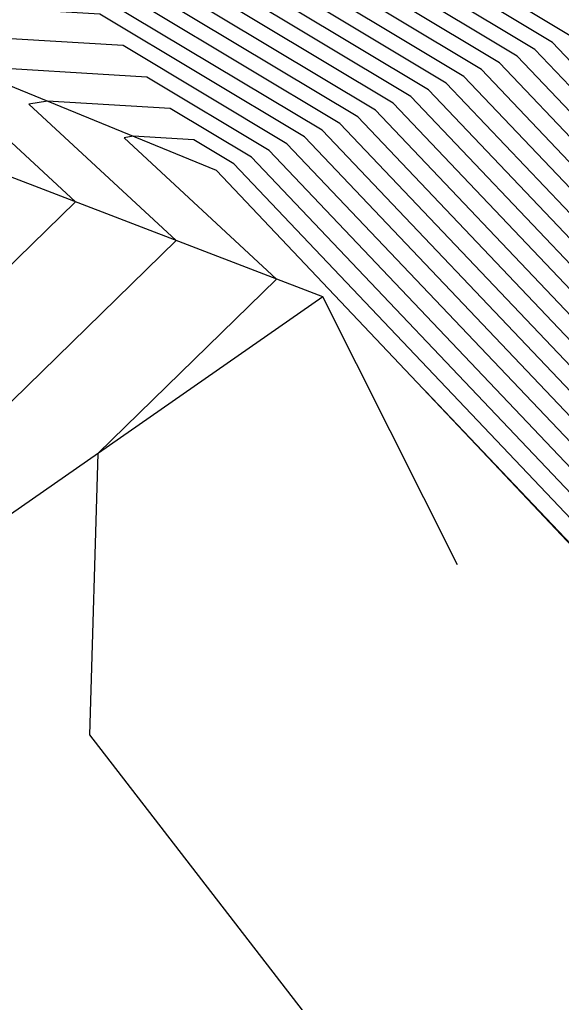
# Model space of a CAD drawing. Extents: x 2188792 to 2191981, y 386090 to 389710.
# Drawn here: x 2191396.027 to 2191397.904, y 389157.867 to 389161.271 of the extents above; entities that cross this region are included whole.
import ezdxf

# ---------------------------------------------------------------- set-up
doc = ezdxf.new("R2010")
doc.units = 0
for name, color, linetype in [('DTM Contours Major', 7, 'Continuous'), ('DTM Contours Minor', 7, 'Continuous'), ('PH Exist DTM Breakline', 7, 'Continuous')]:
    doc.layers.add(name, color=color, linetype=linetype)

msp = doc.modelspace()

# ---------------------------------------------------------------- linework, layer by layer
at = {"layer": 'DTM Contours Major'}
for points in [[(2191397.7504, 389161.1447), (2191395.3279, 389162.597), (2191391.6652, 389162.8164), (2191391.1126, 389162.7275), (2191391.3476, 389162.5098), (2191389.4705, 389160.6767), (2191387.5628, 389159.0936), (2191385.9767, 389158.2091), (2191383.7108, 389156.8649), (2191381.3338, 389155.7798), (2191378.8006, 389153.5068), (2191377.446, 389152.4351), (2191375.3166, 389150.343), (2191372.4245, 389147.8035), (2191370.1589, 389145.8795), (2191368.7036, 389144.6815), (2191366.7479, 389144.113), (2191364.8381, 389143.7305), (2191363.6457, 389144.5897), (2191363.0883, 389144.4747)], [(2191397.4437, 389161.0279), (2191395.7349, 389162.0523), (2191393.1513, 389162.2071), (2191392.7615, 389162.1444), (2191393.0881, 389161.8418), (2191390.4793, 389159.2943), (2191387.828, 389157.094), (2191386.9121, 389156.5833), (2191385.6036, 389155.807), (2191382.0145, 389154.1686), (2191380.3826, 389152.7043), (2191378.3056, 389151.0611), (2191376.9493, 389149.7284), (2191372.5391, 389145.856), (2191371.0926, 389144.6277), (2191368.839, 389142.7725), (2191367.9539, 389142.5152), (2191364.9679, 389141.9171), (2191363.1035, 389143.2604)], [(2191397.137, 389160.9112), (2191396.1419, 389161.5077), (2191394.6373, 389161.5979), (2191394.4103, 389161.5614), (2191394.8286, 389161.1739), (2191391.4881, 389157.9118), (2191388.0933, 389155.0945), (2191387.8475, 389154.9574), (2191387.4964, 389154.7491), (2191382.6952, 389152.5574), (2191381.9646, 389151.9019), (2191379.1653, 389149.6871), (2191378.5819, 389149.1139), (2191372.6537, 389143.9085), (2191372.0263, 389143.3758), (2191369.65, 389141.4196), (2191369.3756, 389140.9016), (2191368.6918, 389140.2294), (2191365.6227, 389139.3708), (2191361.4652, 389140.9207)], [(2191414.7647, 389115.1109), (2191416.8807, 389117.8501), (2191417.5202, 389120.4163), (2191419.1668, 389123.9819), (2191419.3336, 389124.952), (2191419.3515, 389125.6455), (2191421.2246, 389130.3663), (2191422.3326, 389130.7313), (2191422.3083, 389131.678), (2191422.3179, 389131.7716), (2191421.9855, 389134.3227), (2191421.3809, 389135.8336), (2191420.2816, 389137.1927), (2191419.7887, 389138.284), (2191418.5939, 389139.5367), (2191416.6089, 389141.6122), (2191411.0634, 389147.383), (2191409.0211, 389149.5176), (2191407.1647, 389151.458), (2191401.4417, 389157.2745), (2191399.6981, 389159.0934), (2191397.7504, 389161.1447)], [(2191410.4605, 389114.4653), (2191411.6067, 389116.3449), (2191414.4155, 389119.9957), (2191415.6155, 389121.7872), (2191417.4496, 389125.6902), (2191419.2689, 389130.3642), (2191420.7382, 389131.8144), (2191420.9027, 389131.8646), (2191421.8071, 389132.1625), (2191421.7937, 389132.6844), (2191421.8356, 389133.0927), (2191421.6209, 389134.7406), (2191421.2303, 389135.7167), (2191419.8971, 389137.365), (2191419.5609, 389138.1093), (2191418.1479, 389139.5907), (2191416.7477, 389141.0547), (2191410.2713, 389147.7943), (2191408.7871, 389149.3456), (2191407.4379, 389150.7558), (2191400.8879, 389157.413), (2191399.6546, 389158.6994), (2191397.4437, 389161.0279)], [(2191396.8303, 389160.7944), (2191396.5489, 389160.9631), (2191396.1234, 389160.9886), (2191396.0592, 389160.9783), (2191396.5691, 389160.5059), (2191394.6049, 389158.5878), (2191394.5876, 389158.0171), (2191395.1773, 389157.2544), (2191392.5407, 389154.7711), (2191391.0338, 389152.5919), (2191387.2854, 389149.0272), (2191384.1785, 389149.4811), (2191382.075, 389147.3998), (2191379.9064, 389145.4161), (2191375.0098, 389141.2054), (2191375.6863, 389139.3007), (2191372.0508, 389135.8917), (2191368.6998, 389134.77), (2191367.3497, 389133.3307), (2191364.6873, 389131.1876), (2191360.5573, 389126.7604)], [(2191406.7032, 389112.6269), (2191410.3731, 389118.6452), (2191411.2919, 389119.8394), (2191415.1776, 389125.6407), (2191416.037, 389127.4693), (2191416.8894, 389129.6592), (2191420.688, 389133.4084), (2191421.1133, 389133.5383), (2191421.2816, 389133.5937), (2191421.2791, 389133.6908), (2191421.3533, 389134.4137), (2191421.2562, 389135.1586), (2191421.0797, 389135.5997), (2191419.5126, 389137.5372), (2191419.3332, 389137.9345), (2191417.7019, 389139.6447), (2191416.8866, 389140.4973), (2191409.4791, 389148.2056), (2191408.553, 389149.1736), (2191407.7111, 389150.0536), (2191400.334, 389157.5514), (2191399.611, 389158.3055), (2191397.137, 389160.9112)], [(2191401.0519, 389111.8982), (2191405.5885, 389117.1815), (2191406.7449, 389119.0421), (2191410.8243, 389123.9096), (2191413.5677, 389127.8744), (2191414.9356, 389129.6828), (2191415.873, 389130.922), (2191418.5011, 389132.8936), (2191420.6378, 389135.0024), (2191420.6772, 389135.0145), (2191420.7243, 389135.2208), (2191420.438, 389135.9561), (2191419.9245, 389136.7248), (2191419.1281, 389137.7095), (2191419.1054, 389137.7597), (2191417.256, 389139.6987), (2191417.0254, 389139.9398), (2191408.687, 389148.6169), (2191408.3189, 389149.0016), (2191407.9843, 389149.3514), (2191399.7801, 389157.6898), (2191399.5675, 389157.9116), (2191396.8303, 389160.7944)]]:
    msp.add_lwpolyline(points, dxfattribs=at)
at = {"layer": 'DTM Contours Minor'}
for points in [[(2191397.9344, 389161.2147), (2191395.0837, 389162.9237), (2191390.7736, 389163.182), (2191390.1233, 389163.0773), (2191390.3033, 389162.9105), (2191388.8653, 389161.5062), (2191387.4037, 389160.2933), (2191385.4155, 389159.1846), (2191382.5751, 389157.4996), (2191380.9253, 389156.7465), (2191377.8514, 389153.9883), (2191376.9302, 389153.2595), (2191374.3371, 389150.7117), (2191372.3558, 389148.972), (2191369.5986, 389146.6307), (2191368.6223, 389145.827), (2191366.0243, 389145.0717), (2191364.7602, 389144.8185), (2191363.971, 389145.3872), (2191363.2073, 389145.2297)], [(2191397.8731, 389161.1914), (2191395.1651, 389162.8148), (2191391.0708, 389163.0601), (2191390.453, 389162.9607), (2191390.6514, 389162.7769), (2191389.067, 389161.2297), (2191387.4568, 389159.8934), (2191385.6026, 389158.8594), (2191382.9536, 389157.288), (2191381.0615, 389156.4243), (2191378.1678, 389153.8278), (2191377.1021, 389152.9847), (2191374.6636, 389150.5888), (2191372.3787, 389148.5825), (2191369.7854, 389146.3803), (2191368.6494, 389145.4451), (2191366.2655, 389144.7522), (2191364.7862, 389144.4558), (2191363.8626, 389145.1214), (2191363.1676, 389144.978)], [(2191397.8117, 389161.168), (2191395.2465, 389162.7059), (2191391.368, 389162.9383), (2191390.7828, 389162.8441), (2191390.9995, 389162.6434), (2191389.2688, 389160.9532), (2191387.5098, 389159.4935), (2191385.7897, 389158.5343), (2191383.3322, 389157.0765), (2191381.1976, 389156.102), (2191378.4842, 389153.6673), (2191377.2741, 389152.7099), (2191374.9901, 389150.4659), (2191372.4016, 389148.193), (2191369.9721, 389146.1299), (2191368.6765, 389145.0633), (2191366.5067, 389144.4326), (2191364.8121, 389144.0931), (2191363.7541, 389144.8555), (2191363.1279, 389144.7264)], [(2191397.6891, 389161.1213), (2191395.4093, 389162.488), (2191391.9624, 389162.6946), (2191391.4424, 389162.6109), (2191391.6957, 389162.3762), (2191389.6723, 389160.4002), (2191387.6159, 389158.6936), (2191386.1638, 389157.8839), (2191384.0893, 389156.6533), (2191381.4699, 389155.4576), (2191379.117, 389153.3463), (2191377.6179, 389152.1603), (2191375.6432, 389150.2201), (2191372.4475, 389147.414), (2191370.3456, 389145.6292), (2191368.7307, 389144.2997), (2191366.9891, 389143.7935), (2191364.864, 389143.3678), (2191363.5372, 389144.3238), (2191363.0486, 389144.223)], [(2191397.6277, 389161.098), (2191395.4907, 389162.3791), (2191392.2596, 389162.5727), (2191391.7721, 389162.4943), (2191392.0438, 389162.2426), (2191389.8741, 389160.1237), (2191387.6689, 389158.2937), (2191386.3509, 389157.5588), (2191384.4679, 389156.4417), (2191381.606, 389155.1353), (2191379.4334, 389153.1858), (2191377.7899, 389151.8855), (2191375.9697, 389150.0972), (2191372.4704, 389147.0245), (2191370.5323, 389145.3788), (2191368.7578, 389143.9179), (2191367.2303, 389143.4739), (2191364.89, 389143.0051), (2191363.4288, 389144.058), (2191363.0089, 389143.9714)], [(2191397.5664, 389161.0746), (2191395.5721, 389162.2702), (2191392.5568, 389162.4509), (2191392.1019, 389162.3777), (2191392.3919, 389162.109), (2191390.0758, 389159.8473), (2191387.722, 389157.8938), (2191386.538, 389157.2336), (2191384.8464, 389156.2302), (2191381.7422, 389154.8131), (2191379.7498, 389153.0253), (2191377.9618, 389151.6107), (2191376.2962, 389149.9743), (2191372.4933, 389146.635), (2191370.7191, 389145.1284), (2191368.7848, 389143.5361), (2191367.4715, 389143.1543), (2191364.9159, 389142.6424), (2191363.3204, 389143.7921), (2191362.9692, 389143.7197)], [(2191397.505, 389161.0513), (2191395.6535, 389162.1613), (2191392.854, 389162.329), (2191392.4317, 389162.261), (2191392.74, 389161.9754), (2191390.2776, 389159.5708), (2191387.775, 389157.4939), (2191386.725, 389156.9084), (2191385.225, 389156.0186), (2191381.8783, 389154.4909), (2191380.0662, 389152.8648), (2191378.1337, 389151.3359), (2191376.6227, 389149.8513), (2191372.5162, 389146.2455), (2191370.9058, 389144.878), (2191368.8119, 389143.1543), (2191367.7127, 389142.8348), (2191364.9419, 389142.2797), (2191363.2119, 389143.5263)], [(2191397.3823, 389161.0046), (2191395.8163, 389161.9434), (2191393.4485, 389162.0853), (2191393.0912, 389162.0278), (2191393.4362, 389161.7082), (2191390.6811, 389159.0178), (2191387.8811, 389156.6941), (2191387.0992, 389156.2581), (2191385.9821, 389155.5954), (2191382.1506, 389153.8464), (2191380.699, 389152.5438), (2191378.4776, 389150.7863), (2191377.2758, 389149.6055), (2191372.562, 389145.4665), (2191371.2793, 389144.3773), (2191368.8661, 389142.3907), (2191368.1951, 389142.1957), (2191364.9938, 389141.5544), (2191362.995, 389142.9946)], [(2191397.321, 389160.9812), (2191395.8977, 389161.8345), (2191393.7457, 389161.9634), (2191393.421, 389161.9112), (2191393.7843, 389161.5746), (2191390.8829, 389158.7413), (2191387.9341, 389156.2942), (2191387.2863, 389155.9329), (2191386.3607, 389155.3839), (2191382.2868, 389153.5241), (2191381.0154, 389152.3834), (2191378.6495, 389150.5115), (2191377.6023, 389149.4826), (2191372.5849, 389145.077), (2191371.466, 389144.1269), (2191368.8932, 389142.0089), (2191368.4363, 389141.8761), (2191365.0198, 389141.1917), (2191362.8866, 389142.7288)], [(2191397.2597, 389160.9579), (2191395.9791, 389161.7256), (2191394.0429, 389161.8416), (2191393.7508, 389161.7946), (2191394.1324, 389161.4411), (2191391.0846, 389158.4648), (2191387.9872, 389155.8943), (2191387.4733, 389155.6077), (2191386.7393, 389155.1723), (2191382.4229, 389153.2019), (2191381.3318, 389152.2229), (2191378.8214, 389150.2367), (2191377.9288, 389149.3597), (2191372.6078, 389144.6875), (2191371.6528, 389143.8765), (2191368.9203, 389141.6271), (2191368.6775, 389141.5565), (2191365.0457, 389140.829), (2191362.7782, 389142.4629)], [(2191397.1983, 389160.9345), (2191396.0605, 389161.6167), (2191394.3401, 389161.7197), (2191394.0805, 389161.678), (2191394.4805, 389161.3075), (2191391.2864, 389158.1883), (2191388.0402, 389155.4944), (2191387.6604, 389155.2826), (2191387.1178, 389154.9607), (2191382.5591, 389152.8797), (2191381.6482, 389152.0624), (2191378.9934, 389149.9619), (2191378.2554, 389149.2368), (2191372.6308, 389144.298), (2191371.8395, 389143.6261), (2191368.9474, 389141.2453), (2191368.9187, 389141.237), (2191367.8332, 389141.0195), (2191365.2026, 389140.2835), (2191364.1657, 389140.6701), (2191361.8609, 389141.8731)], [(2191397.0756, 389160.8878), (2191396.2233, 389161.3988), (2191394.9345, 389161.476), (2191394.7401, 389161.4447), (2191395.1767, 389161.0403), (2191391.6899, 389157.6353), (2191388.1463, 389154.6946), (2191388.0346, 389154.6322), (2191387.875, 389154.5376), (2191382.8314, 389152.2352), (2191382.281, 389151.7414), (2191379.3372, 389149.4123), (2191378.9084, 389148.991), (2191372.6766, 389143.519), (2191372.213, 389143.1254), (2191370.4573, 389141.6801), (2191369.8659, 389140.5638), (2191368.3925, 389139.1154), (2191366.0427, 389138.458), (2191361.5986, 389140.1148)], [(2191397.0143, 389160.8645), (2191396.3047, 389161.2899), (2191395.2317, 389161.3542), (2191395.0699, 389161.3281), (2191395.5248, 389160.9067), (2191391.8917, 389157.3589), (2191388.5723, 389154.6041), (2191388.34, 389154.2682), (2191388.1429, 389154.0808), (2191387.8198, 389154.128), (2191382.9675, 389151.913)], [(2191396.9529, 389160.8411), (2191396.3861, 389161.181), (2191395.529, 389161.2323), (2191395.3996, 389161.2115), (2191395.8729, 389160.7731), (2191392.0934, 389157.0824), (2191390.8656, 389156.0634), (2191389.2379, 389153.7095), (2191387.8571, 389152.3963), (2191385.5929, 389152.7271)], [(2191416.6684, 389114.9722), (2191417.6541, 389116.2482), (2191418.756, 389120.67), (2191419.9838, 389123.3289), (2191420.2887, 389125.1018), (2191420.3215, 389126.3693), (2191421.7172, 389129.8869), (2191422.5427, 389130.1588), (2191422.5175, 389131.1457), (2191422.54, 389131.2718), (2191422.4885, 389131.415), (2191422.1314, 389134.1555), (2191421.4411, 389135.8804), (2191420.4354, 389137.1238), (2191419.8798, 389138.354), (2191418.7723, 389139.5151), (2191416.5534, 389141.8352), (2191411.3802, 389147.2185), (2191409.1147, 389149.5864), (2191407.0554, 389151.7389), (2191401.6633, 389157.2192), (2191399.7155, 389159.2509), (2191397.8731, 389161.1914)], [(2191415.7165, 389115.0415), (2191417.2674, 389117.0492), (2191418.1381, 389120.5431), (2191419.5753, 389123.6554), (2191419.8111, 389125.0269), (2191419.8365, 389126.0074), (2191421.4709, 389130.1266), (2191422.4377, 389130.4451), (2191422.4112, 389131.4767), (2191422.4144, 389131.5074), (2191422.0584, 389134.2391), (2191421.411, 389135.857), (2191420.3585, 389137.1582), (2191419.8342, 389138.319), (2191418.6831, 389139.5259), (2191416.5811, 389141.7237), (2191411.2218, 389147.3007), (2191409.0679, 389149.552), (2191407.11, 389151.5984), (2191401.5525, 389157.2469), (2191399.7068, 389159.1722), (2191397.8117, 389161.168)], [(2191413.8129, 389115.1802), (2191416.494, 389118.651), (2191416.9023, 389120.2895), (2191418.7582, 389124.3085), (2191418.856, 389124.8771), (2191418.8665, 389125.2836), (2191420.9783, 389130.6061), (2191422.2275, 389131.0175), (2191422.2054, 389131.8793), (2191422.2215, 389132.0359), (2191421.9126, 389134.4063), (2191421.3508, 389135.8102), (2191420.2047, 389137.2272), (2191419.7431, 389138.2491), (2191418.5047, 389139.5475), (2191416.6367, 389141.5007), (2191410.905, 389147.4653), (2191408.9743, 389149.4832), (2191407.2193, 389151.3175), (2191401.331, 389157.3022), (2191399.6894, 389159.0146), (2191397.6891, 389161.1213)], [(2191396.8916, 389160.8178), (2191396.4675, 389161.072), (2191395.8262, 389161.1105), (2191395.7294, 389161.0949), (2191396.221, 389160.6395), (2191392.9113, 389157.4075), (2191392.9062, 389157.2407), (2191393.0786, 389157.0178), (2191392.308, 389156.292), (2191390.1359, 389153.1507), (2191387.5713, 389150.7117), (2191383.366, 389151.3261)], [(2191422.1025, 389132.0806), (2191422.125, 389132.3001), (2191421.8397, 389134.4898), (2191421.3207, 389135.7868), (2191420.1278, 389137.2616), (2191419.6976, 389138.2141), (2191418.4155, 389139.5583), (2191416.6644, 389141.3892), (2191410.7465, 389147.5475), (2191408.9275, 389149.4488), (2191407.274, 389151.1771), (2191401.2202, 389157.3299), (2191399.6807, 389158.9358), (2191397.6277, 389161.098)], [(2191411.212, 389114.833), (2191411.8534, 389115.8848), (2191415.0402, 389120.0269), (2191415.7031, 389121.0165), (2191417.7322, 389125.3344), (2191419.7448, 389130.5052), (2191420.7482, 389131.4956), (2191420.8606, 389131.5299), (2191421.9122, 389131.8763), (2191421.8967, 389132.4831), (2191421.9321, 389132.8285), (2191421.6938, 389134.657), (2191421.2604, 389135.7401), (2191419.974, 389137.3305), (2191419.6065, 389138.1442), (2191418.2371, 389139.5799), (2191416.72, 389141.1662), (2191410.4297, 389147.712), (2191408.8339, 389149.38), (2191407.3832, 389150.8962), (2191400.9986, 389157.3853), (2191399.6633, 389158.7782), (2191397.505, 389161.0513)], [(2191412.1001, 389115.4248), (2191415.665, 389120.0582), (2191415.7906, 389120.2458), (2191418.0147, 389124.9786), (2191420.2208, 389130.6462), (2191420.7583, 389131.1768), (2191420.8185, 389131.1951), (2191422.0173, 389131.59), (2191421.9996, 389132.2818), (2191422.0285, 389132.5643), (2191421.7667, 389134.5734), (2191421.2905, 389135.7634), (2191420.0509, 389137.2961), (2191419.652, 389138.1792), (2191418.3263, 389139.5691), (2191416.6922, 389141.2777), (2191410.5881, 389147.6298), (2191408.8807, 389149.4144), (2191407.3286, 389151.0367), (2191401.1094, 389157.3576), (2191399.672, 389158.857), (2191397.5664, 389161.0746)], [(2191408.9576, 389113.7299), (2191411.1133, 389117.265), (2191413.1661, 389119.9332), (2191415.4403, 389123.3286), (2191416.8846, 389126.4019), (2191418.3171, 389130.0822), (2191420.7181, 389132.452), (2191420.987, 389132.5341), (2191421.5969, 389132.735), (2191421.5879, 389133.087), (2191421.6427, 389133.6211), (2191421.475, 389134.9078), (2191421.1701, 389135.6699), (2191419.7433, 389137.4339), (2191419.4698, 389138.0394), (2191417.9695, 389139.6123), (2191416.8033, 389140.8317), (2191409.9544, 389147.9588), (2191408.6934, 389149.2768), (2191407.5472, 389150.4749), (2191400.6663, 389157.4683), (2191399.6372, 389158.5419), (2191397.321, 389160.9812)], [(2191409.7091, 389114.0976), (2191411.36, 389116.805), (2191413.7908, 389119.9644), (2191415.5279, 389122.5579), (2191417.1671, 389126.046), (2191418.793, 389130.2232), (2191420.7282, 389132.1332), (2191420.9448, 389132.1993), (2191421.702, 389132.4487), (2191421.6908, 389132.8857), (2191421.7392, 389133.3569), (2191421.548, 389134.8242), (2191421.2002, 389135.6933), (2191419.8202, 389137.3994), (2191419.5154, 389138.0743), (2191418.0587, 389139.6015), (2191416.7755, 389140.9432), (2191410.1128, 389147.8766), (2191408.7402, 389149.3112), (2191407.4925, 389150.6153), (2191400.7771, 389157.4406), (2191399.6459, 389158.6207), (2191397.3823, 389161.0046)], [(2191408.2061, 389113.3622), (2191410.8666, 389117.7251), (2191412.5413, 389119.9019), (2191415.3528, 389124.0993), (2191416.602, 389126.7577), (2191417.8412, 389129.9412), (2191420.7081, 389132.7708), (2191421.0291, 389132.8688), (2191421.4918, 389133.0212), (2191421.485, 389133.2883), (2191421.5462, 389133.8853), (2191421.4021, 389134.9914), (2191421.1399, 389135.6465), (2191419.6664, 389137.4683), (2191419.4243, 389138.0044), (2191417.8803, 389139.6231), (2191416.831, 389140.7202), (2191409.796, 389148.0411), (2191408.6466, 389149.2424), (2191407.6018, 389150.3345), (2191400.5556, 389157.496), (2191399.6285, 389158.4631), (2191397.2597, 389160.9579)], [(2191407.4547, 389112.9945), (2191410.6198, 389118.1852), (2191411.9166, 389119.8706), (2191415.2652, 389124.87), (2191416.3195, 389127.1135), (2191417.3653, 389129.8002), (2191420.6981, 389133.0896), (2191421.0712, 389133.2035), (2191421.3867, 389133.3075), (2191421.3821, 389133.4896), (2191421.4498, 389134.1495), (2191421.3292, 389135.075), (2191421.1098, 389135.6231), (2191419.5895, 389137.5028), (2191419.3787, 389137.9695), (2191417.7911, 389139.6339), (2191416.8588, 389140.6088), (2191409.6376, 389148.1233), (2191408.5998, 389149.208), (2191407.6565, 389150.194), (2191400.4448, 389157.5237), (2191399.6198, 389158.3843), (2191397.1983, 389160.9345)], [(2191405.9517, 389112.2592), (2191410.1264, 389119.1053), (2191410.6671, 389119.8081), (2191415.09, 389126.4113), (2191415.7544, 389127.8252), (2191416.4134, 389129.5182), (2191420.678, 389133.7272), (2191421.1554, 389133.873), (2191421.1765, 389133.88), (2191421.1762, 389133.8921), (2191421.2568, 389134.6779), (2191421.1833, 389135.2422), (2191421.0496, 389135.5763), (2191419.4357, 389137.5717), (2191419.2876, 389137.8995), (2191417.6127, 389139.6555), (2191416.9143, 389140.3858), (2191409.3207, 389148.2879), (2191408.5062, 389149.1392), (2191407.7658, 389149.9131), (2191400.2232, 389157.5791), (2191399.6023, 389158.2267), (2191397.0756, 389160.8878)], [(2191396.7689, 389160.7711), (2191396.6302, 389160.8542), (2191396.4206, 389160.8668), (2191396.389, 389160.8617), (2191396.9172, 389160.3723), (2191396.2985, 389159.7682), (2191396.269, 389158.7935), (2191397.2761, 389157.4911), (2191392.7733, 389153.2503), (2191391.9318, 389152.0332), (2191386.9996, 389147.3426), (2191385.1624, 389147.6111), (2191383.9186, 389146.3803), (2191379.9817, 389142.7792), (2191376.9478, 389140.1702), (2191377.3669, 389138.9901), (2191372.61, 389134.5295), (2191370.4513, 389133.8069), (2191367.2609, 389130.4059), (2191365.5972, 389129.0666), (2191360.5756, 389123.6838)], [(2191405.2003, 389111.8915), (2191409.8797, 389119.5654), (2191410.0424, 389119.7769), (2191415.0025, 389127.182), (2191415.4719, 389128.181), (2191415.9375, 389129.3772), (2191420.668, 389134.046), (2191421.0539, 389134.1639), (2191421.1023, 389134.3758), (2191421.1604, 389134.9421), (2191421.1104, 389135.3257), (2191421.0195, 389135.5529), (2191419.3588, 389137.6061), (2191419.2421, 389137.8646), (2191417.5235, 389139.6663), (2191416.9421, 389140.2743), (2191409.1623, 389148.3701), (2191408.4594, 389149.1048), (2191407.8204, 389149.7727), (2191400.1125, 389157.6067), (2191399.5936, 389158.1479), (2191397.0143, 389160.8645)], [(2191405.3844, 389115.2374), (2191407.9236, 389119.3228), (2191410.4154, 389122.296), (2191413.7566, 389127.1249), (2191414.8273, 389128.7234), (2191414.9068, 389128.8926), (2191414.9857, 389129.0952), (2191420.6479, 389134.6836), (2191420.8028, 389134.7309), (2191420.9641, 389135.4375), (2191420.9674, 389135.4706), (2191420.9645, 389135.4929), (2191420.9592, 389135.5062), (2191419.205, 389137.675), (2191419.151, 389137.7947), (2191417.3451, 389139.6879), (2191416.9976, 389140.0513), (2191408.8454, 389148.5347), (2191408.3657, 389149.036), (2191407.9297, 389149.4918), (2191399.8909, 389157.6621), (2191399.5762, 389157.9904), (2191396.8916, 389160.8178)], [(2191405.1802, 389113.2933), (2191409.1022, 389119.6036), (2191410.0064, 389120.6824), (2191411.2188, 389122.4346), (2191414.9149, 389127.9527), (2191415.1894, 389128.5368), (2191415.4616, 389129.2362), (2191420.6579, 389134.3648), (2191420.9283, 389134.4474), (2191421.0332, 389134.9067), (2191421.0639, 389135.2064), (2191421.0375, 389135.4093), (2191420.9893, 389135.5296), (2191419.2819, 389137.6406), (2191419.1965, 389137.8296), (2191417.4343, 389139.6771), (2191416.9699, 389140.1628), (2191409.0039, 389148.4524), (2191408.4126, 389149.0704), (2191407.875, 389149.6323), (2191400.0017, 389157.6344), (2191399.5849, 389158.0692), (2191396.9529, 389160.8411)], [(2191399.4817, 389114.1093), (2191404.8252, 389119.0338), (2191405.5256, 389119.795), (2191409.0837, 389122.9584), (2191411.2333, 389125.5232), (2191411.5008, 389125.9098), (2191415.1788, 389130.772), (2191417.6992, 389134.1041), (2191420.0756, 389135.8868), (2191419.8474, 389136.473), (2191419.1316, 389137.5445), (2191418.9092, 389137.8385), (2191418.6317, 389138.1736), (2191417.1668, 389139.7095), (2191417.0532, 389139.8283), (2191408.5286, 389148.6992), (2191408.2721, 389148.9672), (2191408.039, 389149.2109), (2191399.6694, 389157.7175), (2191399.5588, 389157.8328), (2191396.7689, 389160.7711)], [(2191399.5501, 389157.754), (2191397.4342, 389159.9825), (2191399.2196, 389158.0894), (2191399.0361, 389158.1659), (2191399.3749, 389157.7278), (2191393.006, 389151.7294), (2191392.8297, 389151.4744), (2191386.7138, 389145.6581), (2191386.1463, 389145.741), (2191385.7621, 389145.3609), (2191380.057, 389140.1422), (2191378.8858, 389139.1351), (2191379.0476, 389138.6795), (2191373.1693, 389133.1673), (2191372.2028, 389132.8438), (2191367.1722, 389127.481), (2191366.507, 389126.9456), (2191360.5939, 389120.6071), (2191358.8156, 389119.5932), (2191357.8549, 389119.2448), (2191352.7874, 389113.4281)]]:
    msp.add_lwpolyline(points, dxfattribs=at)
at = {"layer": 'PH Exist DTM Breakline'}
for points in [[(2191422.4615, 389131.3783), (2191420.9555, 389135.5033), (2191419.0724, 389137.7344), (2191417.0801, 389139.72), (2191408.1645, 389148.8882), (2191399.5494, 389157.7475), (2191396.7093, 389160.7484), (2191387.263, 389164.6213)], [(2191397.544, 389159.3822), (2191397.0772, 389160.3109), (2191386.8825, 389164.2234), (2191383.6783, 389162.2042), (2191379.9988, 389158.9395), (2191375.8339, 389155.0117), (2191372.2063, 389151.5138), (2191368.4567, 389148.1618), (2191364.6078, 389146.9484), (2191363.4715, 389146.9048), (2191356.9716, 389152.2768), (2191350.2683, 389160.015), (2191348.4609, 389161.7561)], [(2191397.0772, 389160.3109), (2191392.2119, 389156.9201), (2191388.1905, 389154.3612), (2191383.2471, 389151.2513), (2191379.8141, 389148.6501), (2191372.7414, 389142.4169), (2191370.2376, 389140.3078), (2191367.4148, 389135.4765)]]:
    msp.add_lwpolyline(points, dxfattribs=at)

doc.saveas('drawing.dxf')
